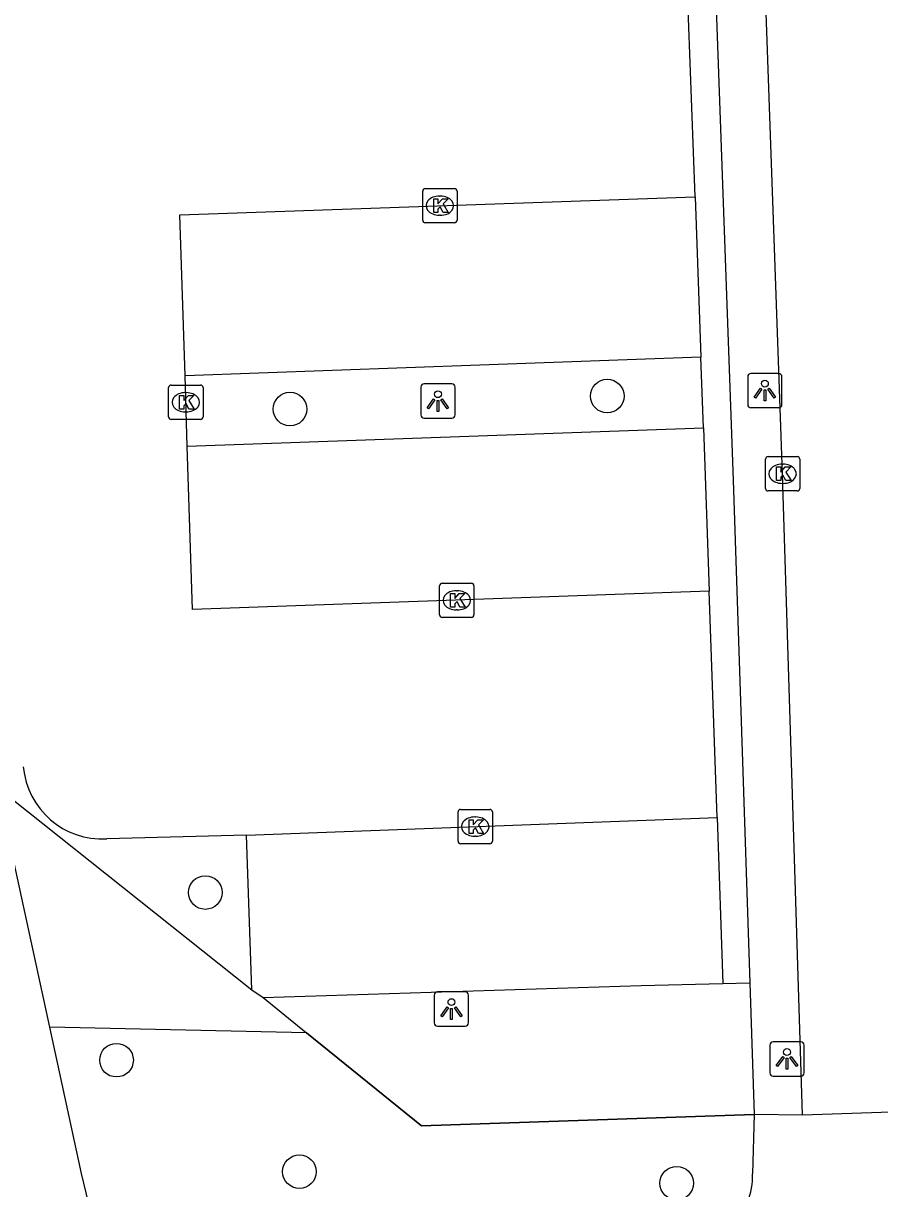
# Model space of a CAD drawing. Extents: x 160557 to 161245, y 385330 to 386505.
# Drawn here: x 160682.44 to 160707.37, y 386154.93 to 386188.84 of the extents above; entities that cross this region are included whole.
import ezdxf

# ---------------------------------------------------------------- set-up
doc = ezdxf.new("R2010")
doc.units = 0
for name, color, linetype in [('IMGEO_Boom', 7, 'Continuous'), ('IMGEO_Groenvoorziening', 7, 'Continuous'), ('IMGEO_Hek', 7, 'Continuous'), ('IMGEO_Kolk', 7, 'Continuous'), ('IMGEO_Lichtpunt', 7, 'Continuous'), ('IMGEO_Parkeervlak_open', 7, 'Continuous'), ('IMGEO_Rijbaan_lokaal_open', 7, 'Continuous'), ('IMGEO_Voetpad_halfverhard', 7, 'Continuous'), ('IMGEO_Voetpad_open', 7, 'Continuous')]:
    doc.layers.add(name, color=color, linetype=linetype)

msp = doc.modelspace()

# ---------------------------------------------------------------- linework, layer by layer
at = {"layer": 'IMGEO_Boom'}
for centre in [(160699.44, 386177.989), (160690.205, 386177.611), (160687.743, 386163.546), (160685.157, 386158.668), (160690.48, 386155.423), (160701.463, 386155.09)]:
    msp.add_circle(centre, 0.489, dxfattribs=at)
at = {"layer": 'IMGEO_Groenvoorziening'}
for points in [[(160682.065, 386166.311), (160689.096, 386160.719)], [(160689.421, 386160.492), (160690.69, 386159.463)], [(160690.69, 386159.463), (160683.212, 386159.631)], [(160703.721, 386157.092), (160694.032, 386156.754), (160690.69, 386159.463)]]:
    msp.add_lwpolyline(points, dxfattribs=at)
at = {"layer": 'IMGEO_Hek'}
for points in [[(160682.065, 386166.311), (160689.096, 386160.719)], [(160689.421, 386160.492), (160690.69, 386159.463)], [(160690.69, 386159.463), (160694.032, 386156.754), (160703.721, 386157.092)]]:
    msp.add_lwpolyline(points, dxfattribs=at)
at = {"layer": 'IMGEO_Kolk'}
for p, q in [((160694.068, 386183.104), (160694.068, 386183.956)), ((160694.143, 386184.03), (160694.995, 386184.03)), ((160695.069, 386183.956), (160695.069, 386183.104)), ((160694.556, 386183.81), (160694.581, 386183.81)), ((160694.995, 386183.03), (160694.143, 386183.03)), ((160694.579, 386183.25), (160694.554, 386183.25)), ((160686.673, 386177.384), (160686.673, 386178.236)), ((160686.748, 386178.31), (160687.6, 386178.31)), ((160687.674, 386178.236), (160687.674, 386177.384)), ((160687.161, 386178.09), (160687.186, 386178.09)), ((160687.184, 386177.53), (160687.159, 386177.53)), ((160687.6, 386177.31), (160686.748, 386177.31)), ((160704.045, 386175.303), (160704.045, 386176.155)), ((160704.12, 386176.229), (160704.972, 386176.229)), ((160705.046, 386176.155), (160705.046, 386175.303)), ((160704.533, 386176.009), (160704.558, 386176.009)), ((160704.972, 386175.229), (160704.12, 386175.229)), ((160704.556, 386175.449), (160704.531, 386175.449)), ((160694.56, 386171.621), (160694.56, 386172.473)), ((160694.635, 386172.547), (160695.487, 386172.547)), ((160695.561, 386172.473), (160695.561, 386171.621)), ((160695.048, 386172.327), (160695.073, 386172.327)), ((160695.071, 386171.767), (160695.046, 386171.767)), ((160695.487, 386171.547), (160694.635, 386171.547)), ((160695.097, 386165.038), (160695.097, 386165.89)), ((160695.172, 386165.964), (160696.024, 386165.964)), ((160695.585, 386165.744), (160695.61, 386165.744)), ((160696.098, 386165.89), (160696.098, 386165.038)), ((160696.024, 386164.964), (160695.172, 386164.964)), ((160695.608, 386165.184), (160695.583, 386165.184))]:
    msp.add_line(p, q, dxfattribs=at)
for points in [[(160694.068, 386183.104), (160694.068, 386183.956)], [(160694.143, 386184.03), (160694.995, 386184.03)], [(160695.069, 386183.956), (160695.069, 386183.104)], [(160694.389, 386183.73), (160694.512, 386183.73), (160694.512, 386183.579), (160694.642, 386183.73), (160694.806, 386183.73), (160694.66, 386183.579), (160694.813, 386183.33), (160694.661, 386183.33), (160694.576, 386183.494), (160694.512, 386183.427), (160694.512, 386183.33), (160694.389, 386183.33), (160694.389, 386183.73)], [(160694.995, 386183.03), (160694.143, 386183.03)], [(160686.673, 386177.384), (160686.673, 386178.236)], [(160686.748, 386178.31), (160687.6, 386178.31)], [(160687.674, 386178.236), (160687.674, 386177.384)], [(160686.994, 386178.01), (160687.117, 386178.01), (160687.117, 386177.859), (160687.247, 386178.01), (160687.411, 386178.01), (160687.265, 386177.859), (160687.418, 386177.61), (160687.266, 386177.61), (160687.181, 386177.774), (160687.117, 386177.707), (160687.117, 386177.61), (160686.994, 386177.61), (160686.994, 386178.01)], [(160687.6, 386177.31), (160686.748, 386177.31)], [(160704.045, 386175.303), (160704.045, 386176.155)], [(160704.12, 386176.229), (160704.972, 386176.229)], [(160705.046, 386176.155), (160705.046, 386175.303)], [(160704.366, 386175.929), (160704.489, 386175.929), (160704.489, 386175.778), (160704.619, 386175.929), (160704.783, 386175.929), (160704.637, 386175.778), (160704.79, 386175.529), (160704.638, 386175.529), (160704.553, 386175.693), (160704.489, 386175.626), (160704.489, 386175.529), (160704.366, 386175.529), (160704.366, 386175.929)], [(160704.972, 386175.229), (160704.12, 386175.229)], [(160694.56, 386171.621), (160694.56, 386172.473)], [(160694.635, 386172.547), (160695.487, 386172.547)], [(160695.561, 386172.473), (160695.561, 386171.621)], [(160694.881, 386172.247), (160695.004, 386172.247), (160695.004, 386172.096), (160695.134, 386172.247), (160695.298, 386172.247), (160695.152, 386172.096), (160695.305, 386171.847), (160695.153, 386171.847), (160695.068, 386172.011), (160695.004, 386171.944), (160695.004, 386171.847), (160694.881, 386171.847), (160694.881, 386172.247)], [(160695.487, 386171.547), (160694.635, 386171.547)], [(160695.097, 386165.038), (160695.097, 386165.89)], [(160695.172, 386165.964), (160696.024, 386165.964)], [(160695.418, 386165.664), (160695.541, 386165.664), (160695.541, 386165.513), (160695.671, 386165.664), (160695.835, 386165.664), (160695.689, 386165.513), (160695.842, 386165.264), (160695.69, 386165.264), (160695.605, 386165.428), (160695.541, 386165.361), (160695.541, 386165.264), (160695.418, 386165.264), (160695.418, 386165.664)], [(160696.098, 386165.89), (160696.098, 386165.038)], [(160696.024, 386164.964), (160695.172, 386164.964)]]:
    msp.add_lwpolyline(points, dxfattribs=at)
for centre, start, end in [((160694.145, 386183.954), 91.552, 178.448), ((160694.145, 386183.954), 91.552, 178.448), ((160694.993, 386183.954), 1.552, 88.448), ((160694.993, 386183.954), 1.552, 88.448), ((160694.145, 386183.106), 181.552, 268.448), ((160694.145, 386183.106), 181.552, 268.448), ((160694.993, 386183.106), 271.552, 358.448), ((160694.993, 386183.106), 271.552, 358.448), ((160686.75, 386178.234), 91.552, 178.448), ((160686.75, 386178.234), 91.552, 178.448), ((160687.598, 386178.234), 1.552, 88.448), ((160687.598, 386178.234), 1.552, 88.448), ((160686.75, 386177.386), 181.552, 268.448), ((160686.75, 386177.386), 181.552, 268.448), ((160687.598, 386177.386), 271.552, 358.448), ((160687.598, 386177.386), 271.552, 358.448), ((160704.122, 386176.153), 91.552, 178.448), ((160704.122, 386176.153), 91.552, 178.448), ((160704.97, 386176.153), 1.552, 88.448), ((160704.97, 386176.153), 1.552, 88.448), ((160704.122, 386175.305), 181.552, 268.448), ((160704.122, 386175.305), 181.552, 268.448), ((160704.97, 386175.305), 271.552, 358.448), ((160704.97, 386175.305), 271.552, 358.448), ((160694.637, 386172.471), 91.552, 178.448), ((160694.637, 386172.471), 91.552, 178.448), ((160695.485, 386172.471), 1.552, 88.448), ((160695.485, 386172.471), 1.552, 88.448), ((160694.637, 386171.623), 181.552, 268.448), ((160694.637, 386171.623), 181.552, 268.448), ((160695.485, 386171.623), 271.552, 358.448), ((160695.485, 386171.623), 271.552, 358.448), ((160695.174, 386165.888), 91.552, 178.448), ((160695.174, 386165.888), 91.552, 178.448), ((160696.022, 386165.888), 1.552, 88.448), ((160696.022, 386165.888), 1.552, 88.448), ((160695.174, 386165.04), 181.552, 268.448), ((160695.174, 386165.04), 181.552, 268.448), ((160696.022, 386165.04), 271.552, 358.448), ((160696.022, 386165.04), 271.552, 358.448)]:
    msp.add_arc(centre, 0.0765, start, end, dxfattribs=at)
for centre, major_axis, ratio, start_param, end_param in [((160694.555, 386183.53), (-0.387, 0.002), 0.722429, 4.712389, 7.853982), ((160694.58, 386183.53), (-0.39, 0.002), 0.717154, 1.570796, 4.712389), ((160687.16, 386177.81), (-0.387, 0.002), 0.722429, 4.712389, 7.853982), ((160687.185, 386177.81), (-0.39, 0.002), 0.717154, 1.570796, 4.712389), ((160704.532, 386175.729), (-0.387, 0.002), 0.722429, 4.712389, 7.853982), ((160704.557, 386175.729), (-0.39, 0.002), 0.717154, 1.570796, 4.712389), ((160695.047, 386172.047), (-0.387, 0.002), 0.722429, 4.712389, 7.853982), ((160695.072, 386172.047), (-0.39, 0.002), 0.717154, 1.570796, 4.712389), ((160695.584, 386165.464), (-0.387, 0.002), 0.722429, 4.712389, 7.853982), ((160695.609, 386165.464), (-0.39, 0.002), 0.717154, 1.570796, 4.712389)]:
    msp.add_ellipse(centre, major_axis=major_axis, ratio=ratio, start_param=start_param, end_param=end_param, dxfattribs=at)
at = {"layer": 'IMGEO_Lichtpunt'}
for p, q in [((160703.529, 386178.554), (160703.529, 386177.747)), ((160703.529, 386178.554), (160703.529, 386177.747)), ((160704.431, 386178.649), (160703.623, 386178.649)), ((160704.431, 386178.649), (160703.623, 386178.649)), ((160704.525, 386177.747), (160704.525, 386178.554)), ((160704.525, 386177.747), (160704.525, 386178.554)), ((160694.013, 386178.247), (160694.013, 386177.44)), ((160694.013, 386178.247), (160694.013, 386177.44)), ((160694.915, 386178.342), (160694.107, 386178.342)), ((160694.915, 386178.342), (160694.107, 386178.342)), ((160695.009, 386177.44), (160695.009, 386178.247)), ((160695.009, 386177.44), (160695.009, 386178.247)), ((160703.623, 386177.653), (160704.431, 386177.653)), ((160703.623, 386177.653), (160704.431, 386177.653)), ((160694.107, 386177.346), (160694.915, 386177.346)), ((160694.107, 386177.346), (160694.915, 386177.346)), ((160694.406, 386160.56), (160694.406, 386159.753)), ((160694.406, 386160.56), (160694.406, 386159.753)), ((160695.308, 386160.655), (160694.5, 386160.655)), ((160695.308, 386160.655), (160694.5, 386160.655)), ((160695.402, 386159.753), (160695.402, 386160.56)), ((160695.402, 386159.753), (160695.402, 386160.56)), ((160694.5, 386159.659), (160695.308, 386159.659)), ((160694.5, 386159.659), (160695.308, 386159.659)), ((160705.075, 386159.203), (160704.267, 386159.203)), ((160705.075, 386159.203), (160704.267, 386159.203)), ((160704.173, 386159.108), (160704.173, 386158.301)), ((160704.173, 386159.108), (160704.173, 386158.301)), ((160705.169, 386158.301), (160705.169, 386159.108)), ((160705.169, 386158.301), (160705.169, 386159.108)), ((160704.267, 386158.207), (160705.075, 386158.207)), ((160704.267, 386158.207), (160705.075, 386158.207))]:
    msp.add_line(p, q, dxfattribs=at)
for points in [[(160703.903, 386178.218), (160703.942, 386178.19), (160703.754, 386177.928), (160703.716, 386177.955), (160703.903, 386178.218)], [(160704.115, 386178.19), (160704.153, 386178.217), (160704.34, 386177.955), (160704.301, 386177.927), (160704.115, 386178.19)], [(160694.387, 386177.911), (160694.426, 386177.883), (160694.238, 386177.621), (160694.2, 386177.648), (160694.387, 386177.911)], [(160694.489, 386177.863), (160694.536, 386177.863), (160694.536, 386177.541), (160694.489, 386177.541), (160694.489, 386177.863)], [(160694.599, 386177.883), (160694.637, 386177.91), (160694.824, 386177.648), (160694.785, 386177.62), (160694.599, 386177.883)], [(160704.005, 386178.17), (160704.052, 386178.17), (160704.052, 386177.848), (160704.005, 386177.848), (160704.005, 386178.17)], [(160694.78, 386160.224), (160694.819, 386160.196), (160694.631, 386159.934), (160694.593, 386159.961), (160694.78, 386160.224)], [(160694.992, 386160.196), (160695.03, 386160.223), (160695.217, 386159.961), (160695.178, 386159.933), (160694.992, 386160.196)], [(160694.882, 386160.176), (160694.929, 386160.176), (160694.929, 386159.854), (160694.882, 386159.854), (160694.882, 386160.176)], [(160704.547, 386158.772), (160704.586, 386158.744), (160704.398, 386158.482), (160704.36, 386158.509), (160704.547, 386158.772)], [(160704.649, 386158.724), (160704.696, 386158.724), (160704.696, 386158.402), (160704.649, 386158.402), (160704.649, 386158.724)], [(160704.759, 386158.744), (160704.797, 386158.771), (160704.984, 386158.509), (160704.945, 386158.481), (160704.759, 386158.744)]]:
    msp.add_lwpolyline(points, dxfattribs=at)
for centre in [(160704.028, 386178.352), (160694.512, 386178.045), (160694.905, 386160.358), (160704.672, 386158.906)]:
    msp.add_circle(centre, 0.0994, dxfattribs=at)
for centre, start, end in [((160703.623, 386178.554), 90, 180), ((160703.623, 386178.554), 90, 180), ((160704.431, 386178.554), 0, 90), ((160704.431, 386178.554), 0, 90), ((160694.107, 386178.247), 90, 180), ((160694.107, 386178.247), 90, 180), ((160694.915, 386178.247), 0, 90), ((160694.915, 386178.247), 0, 90), ((160703.623, 386177.747), 180, 270), ((160703.623, 386177.747), 180, 270), ((160704.431, 386177.747), 270, 0), ((160704.431, 386177.747), 270, 360), ((160694.107, 386177.44), 180, 270), ((160694.107, 386177.44), 180, 270), ((160694.915, 386177.44), 270, 0), ((160694.915, 386177.44), 270, 360), ((160694.5, 386160.56), 90, 180), ((160694.5, 386160.56), 90, 180), ((160695.308, 386160.56), 0, 90), ((160695.308, 386160.56), 0, 90), ((160694.5, 386159.753), 180, 270), ((160694.5, 386159.753), 180, 270), ((160695.308, 386159.753), 270, 0), ((160695.308, 386159.753), 270, 360), ((160704.267, 386159.108), 90, 180), ((160704.267, 386159.108), 90, 180), ((160705.075, 386159.108), 0, 90), ((160705.075, 386159.108), 0, 90), ((160704.267, 386158.301), 180, 270), ((160704.267, 386158.301), 180, 270), ((160705.075, 386158.301), 270, 0), ((160705.075, 386158.301), 270, 360)]:
    msp.add_arc(centre, 0.0946, start, end, dxfattribs=at)
at = {"layer": 'IMGEO_Parkeervlak_open'}
for points in [[(160689.096, 386160.719), (160688.938, 386165.211)], [(160689.421, 386160.492), (160700.426, 386160.839), (160702.806, 386160.896)], [(160689.096, 386160.719), (160689.421, 386160.492)]]:
    msp.add_lwpolyline(points, dxfattribs=at)
at = {"layer": 'IMGEO_Rijbaan_lokaal_open'}
for points in [[(160705.123, 386157.072), (160704.546, 386175.729), (160703.856, 386195.175), (160703.194, 386213.895)], [(160701.996, 386183.783), (160701.761, 386190.291)], [(160687.151, 386178.581), (160687.001, 386183.261), (160701.996, 386183.783)], [(160687.216, 386176.53), (160687.151, 386178.581)], [(160702.406, 386172.315), (160687.368, 386171.778), (160687.216, 386176.53)], [(160702.637, 386165.726), (160702.406, 386172.315)], [(160688.938, 386165.211), (160702.637, 386165.726)], [(160688.938, 386165.211), (160684.87, 386165.106)], [(160712.284, 386157.315), (160705.123, 386157.072)]]:
    msp.add_lwpolyline(points, dxfattribs=at)
msp.add_arc((160684.742, 386167.411), 2.308, 185.116, 273.174, dxfattribs=at)
at = {"layer": 'IMGEO_Voetpad_halfverhard'}
for points in [[(160701.996, 386183.783), (160702.164, 386179.121)], [(160702.164, 386179.121), (160687.151, 386178.581)], [(160702.239, 386177.063), (160702.164, 386179.121)], [(160687.216, 386176.53), (160702.239, 386177.063)], [(160702.239, 386177.063), (160702.406, 386172.315)], [(160702.637, 386165.726), (160702.806, 386160.896)], [(160702.806, 386160.896), (160703.593, 386160.914)]]:
    msp.add_lwpolyline(points, dxfattribs=at)
at = {"layer": 'IMGEO_Voetpad_open'}
for points in [[(160698.284, 386219.185), (160698.982, 386219.213), (160701.614, 386216.981), (160703.106, 386175.544), (160703.593, 386160.914)], [(160683.212, 386159.631), (160681.777, 386166.241)], [(160703.593, 386160.914), (160703.721, 386157.092)], [(160684.409, 386154.243), (160684.136, 386155.374), (160683.212, 386159.631)], [(160703.721, 386157.092), (160703.669, 386155.362)], [(160705.123, 386157.072), (160703.721, 386157.092)]]:
    msp.add_lwpolyline(points, dxfattribs=at)
msp.add_arc((160701.539, 386155.298), 2.131, 271.6314, 1.7277, dxfattribs=at)

doc.saveas('drawing.dxf')
